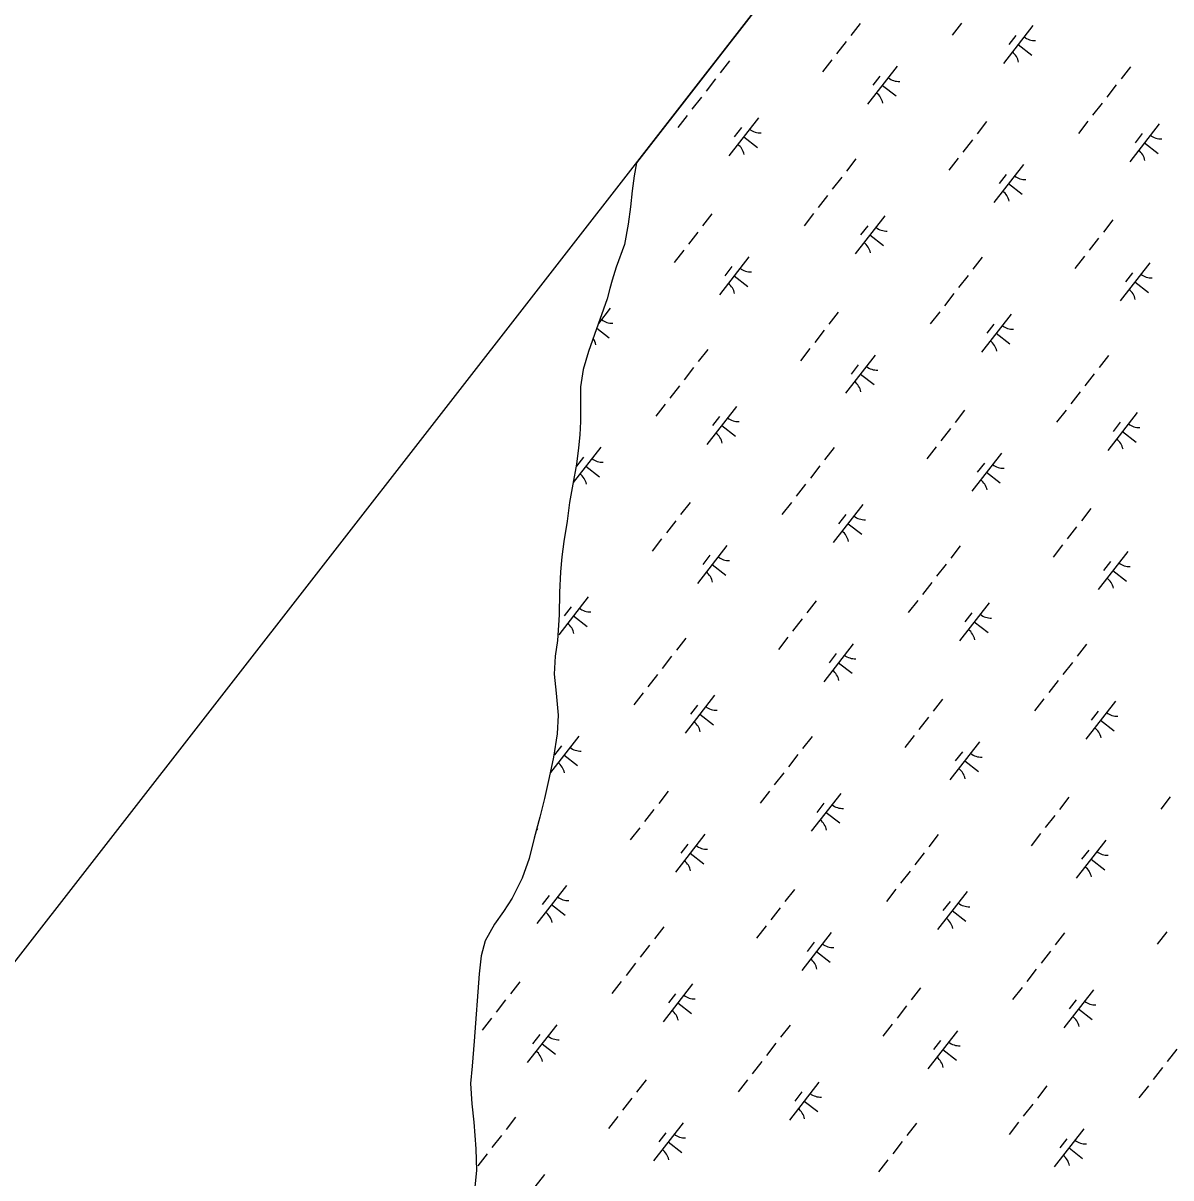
# Model space of a CAD drawing. Extents: x 3888273 to 3909528, y 158682 to 181032.
# Drawn here: x 3897894 to 3899087, y 173482 to 174683 of the extents above; entities that cross this region are included whole.
import ezdxf

# ---------------------------------------------------------------- set-up
doc = ezdxf.new("R2010")
doc.units = 0
doc.layers.add('V-GRID-FRAM', color=7, linetype='Continuous')
doc.layers.add('V-WETL-SWMP', color=7, linetype='Continuous')

msp = doc.modelspace()

# ---------------------------------------------------------------- linework, layer by layer
at = {"layer": 'V-GRID-FRAM'}
msp.add_lwpolyline([(3907415, 172254.2), (3898317.3, 160561.5), (3891517.3, 165521.6), (3900698.9, 177323.8), (3907415, 172254.2)], dxfattribs=at)
at = {"layer": 'V-WETL-SWMP'}
for p, q in [((3898887.6, 174995.5), (3898531.6, 174537.9)), ((3898764.2, 174683), (3898754.4, 174670.3)), ((3898869.7, 174683.2), (3898859.9, 174670.6)), ((3898943.8, 174680.7), (3898913.1, 174641.3)), ((3898749.5, 174664), (3898739.7, 174651.4)), ((3898926.1, 174670.5), (3898918.7, 174661)), ((3898928.5, 174661), (3898942.7, 174649.9)), ((3898628.5, 174644.1), (3898618.7, 174631.5)), ((3898734.8, 174645.1), (3898724.9, 174632.4)), ((3898802.6, 174638.3), (3898771.9, 174598.8)), ((3899045.2, 174637.9), (3899035.4, 174625.3)), ((3898784.8, 174628), (3898777.5, 174618.6)), ((3898613.8, 174625.2), (3898604, 174612.5)), ((3898787.3, 174618.5), (3898801.5, 174607.5)), ((3899030.5, 174618.9), (3899020.6, 174606.3)), ((3898599.1, 174606.2), (3898589.2, 174593.6)), ((3899015.7, 174600), (3899005.9, 174587.4)), ((3898584.3, 174587.3), (3898574.5, 174574.7)), ((3898658.5, 174584.8), (3898627.8, 174545.3)), ((3898895.5, 174580.8), (3898885.7, 174568.2)), ((3899001, 174581.1), (3898991.2, 174568.4)), ((3899075.1, 174578.6), (3899044.4, 174539.1)), ((3898640.7, 174574.6), (3898633.3, 174565.1)), ((3899057.4, 174568.3), (3899050, 174558.9)), ((3898643.1, 174565.1), (3898657.3, 174554)), ((3898880.8, 174561.9), (3898871, 174549.2)), ((3899059.8, 174558.9), (3899074, 174547.8)), ((3898759.8, 174542), (3898750, 174529.3)), ((3898866, 174542.9), (3898856.2, 174530.3)), ((3898531.6, 174537.9), (3898529.3, 174524.5)), ((3898933.9, 174536.1), (3898903.2, 174496.7)), ((3898529.3, 174524.5), (3898527.1, 174508.7)), ((3898745.1, 174523), (3898735.2, 174510.4)), ((3898916.1, 174525.9), (3898908.8, 174516.4)), ((3898527.1, 174508.7), (3898525.3, 174492.1)), ((3898918.5, 174516.4), (3898932.7, 174505.4)), ((3898730.3, 174504.1), (3898720.5, 174491.5)), ((3898525.3, 174492.1), (3898523.1, 174474.3)), ((3898610.1, 174484.9), (3898600.3, 174472.3)), ((3898715.6, 174485.1), (3898705.8, 174472.5)), ((3898789.7, 174482.7), (3898759, 174443.2)), ((3898523.1, 174474.3), (3898519, 174452.9)), ((3898772, 174472.4), (3898764.6, 174462.9)), ((3899026.8, 174478.7), (3899017, 174466)), ((3898595.4, 174466), (3898585.6, 174453.3)), ((3898774.4, 174462.9), (3898788.6, 174451.9)), ((3899012.1, 174459.7), (3899002.2, 174447.1)), ((3898519, 174452.9), (3898510.5, 174429.5)), ((3898580.7, 174447), (3898570.8, 174434.4)), ((3898648.5, 174440.2), (3898617.8, 174400.8)), ((3898891.1, 174439.8), (3898881.3, 174427.2)), ((3898997.3, 174440.8), (3898987.5, 174428.2)), ((3899065.2, 174434), (3899034.5, 174394.5)), ((3898510.5, 174429.5), (3898506.3, 174416)), ((3898630.7, 174430), (3898623.4, 174420.5)), ((3899047.4, 174423.7), (3899040, 174414.3)), ((3898506.3, 174416), (3898504, 174407.2)), ((3898633.1, 174420.5), (3898647.4, 174409.4)), ((3898876.4, 174420.9), (3898866.5, 174408.3)), ((3899049.8, 174414.3), (3899064, 174403.2)), ((3898504, 174407.2), (3898501, 174396.5)), ((3898861.6, 174401.9), (3898851.8, 174389.3)), ((3898501, 174396.5), (3898487.9, 174359.3)), ((3898504.4, 174386.7), (3898492, 174370.9)), ((3898741.4, 174382.8), (3898731.6, 174370.1)), ((3898846.9, 174383), (3898837.1, 174370.4)), ((3898921, 174380.5), (3898890.3, 174341.1)), ((3898490.3, 174366), (3898503.2, 174356)), ((3898726.7, 174363.8), (3898716.9, 174351.2)), ((3898903.3, 174370.3), (3898895.9, 174360.8)), ((3898487.9, 174359.3), (3898481.8, 174341.8)), ((3898905.7, 174360.8), (3898919.9, 174349.7)), ((3898481.8, 174341.8), (3898476.1, 174323.2)), ((3898605.7, 174343.9), (3898595.9, 174331.3)), ((3898711.9, 174344.9), (3898702.1, 174332.2)), ((3898779.8, 174338.1), (3898749.1, 174298.6)), ((3899022.4, 174337.7), (3899012.5, 174325)), ((3898762, 174327.8), (3898754.7, 174318.3)), ((3898476.1, 174323.2), (3898473.5, 174304.9)), ((3898591, 174325), (3898581.1, 174312.3)), ((3898764.4, 174318.3), (3898778.6, 174307.3)), ((3899007.6, 174318.7), (3898997.8, 174306.1)), ((3898473.5, 174304.9), (3898473.3, 174287.6)), ((3898576.2, 174306), (3898566.4, 174293.4)), ((3898992.9, 174299.8), (3898983.1, 174287.2)), ((3898473.3, 174287.6), (3898473.5, 174269)), ((3898561.5, 174287.1), (3898551.7, 174274.4)), ((3898635.6, 174284.6), (3898604.9, 174245.1)), ((3898872.7, 174280.6), (3898862.9, 174268)), ((3898978.2, 174280.8), (3898968.3, 174268.2)), ((3899052.3, 174278.4), (3899021.6, 174238.9)), ((3898473.5, 174269), (3898472.8, 174255.1)), ((3898617.9, 174274.3), (3898610.5, 174264.9)), ((3899034.5, 174268.1), (3899027.2, 174258.6)), ((3898472.8, 174255.1), (3898471.4, 174241.7)), ((3898620.3, 174264.9), (3898634.5, 174253.8)), ((3898858, 174261.7), (3898848.1, 174249)), ((3899036.9, 174258.6), (3899051.2, 174247.6)), ((3898494.4, 174242.2), (3898465.8, 174205.4)), ((3898471.4, 174241.7), (3898469.2, 174224.7)), ((3898737, 174241.8), (3898727.2, 174229.1)), ((3898843.2, 174242.7), (3898833.4, 174230.1)), ((3898476.6, 174231.9), (3898469.3, 174222.4)), ((3898911.1, 174235.9), (3898880.4, 174196.5)), ((3898469.2, 174224.7), (3898465.5, 174203.7)), ((3898479, 174222.4), (3898493.2, 174211.4)), ((3898722.2, 174222.8), (3898712.4, 174210.2)), ((3898893.3, 174225.7), (3898885.9, 174216.2)), ((3898895.7, 174216.2), (3898909.9, 174205.1)), ((3898465.5, 174203.7), (3898462.1, 174184.7)), ((3898707.5, 174203.9), (3898697.7, 174191.2)), ((3898462.1, 174184.7), (3898459.5, 174165.3)), ((3898587.3, 174184.7), (3898577.5, 174172.1)), ((3898692.8, 174184.9), (3898682.9, 174172.3)), ((3898766.9, 174182.5), (3898736.2, 174143)), ((3898749.2, 174172.2), (3898741.8, 174162.7)), ((3899004, 174178.5), (3898994.2, 174165.8)), ((3898459.5, 174165.3), (3898456.2, 174144.3)), ((3898572.6, 174165.7), (3898562.7, 174153.1)), ((3898751.6, 174162.7), (3898765.8, 174151.7)), ((3898989.2, 174159.5), (3898979.4, 174146.9)), ((3898557.8, 174146.8), (3898548, 174134.2)), ((3898456.2, 174144.3), (3898454, 174128.1)), ((3898625.7, 174140), (3898595, 174100.5)), ((3898868.3, 174139.6), (3898858.4, 174127)), ((3898974.5, 174140.6), (3898964.7, 174128)), ((3899042.3, 174133.8), (3899011.6, 174094.3)), ((3898454, 174128.1), (3898452.6, 174112.6)), ((3898607.9, 174129.8), (3898600.5, 174120.3)), ((3899024.6, 174123.5), (3899017.2, 174114.1)), ((3898452.6, 174112.6), (3898451.6, 174091.3)), ((3898610.3, 174120.3), (3898624.5, 174109.2)), ((3898853.5, 174120.7), (3898843.7, 174108)), ((3899027, 174114.1), (3899041.2, 174103)), ((3898838.8, 174101.7), (3898829, 174089.1)), ((3898481.5, 174086.5), (3898450.8, 174047.1)), ((3898451.6, 174091.3), (3898451.1, 174067.9)), ((3898463.8, 174076.3), (3898456.4, 174066.8)), ((3898718.6, 174082.5), (3898708.8, 174069.9)), ((3898824.1, 174082.8), (3898814.2, 174070.2)), ((3898898.2, 174080.3), (3898867.5, 174040.9)), ((3898451.1, 174067.9), (3898449.4, 174041.4)), ((3898466.2, 174066.8), (3898480.4, 174055.8)), ((3898703.9, 174063.6), (3898694, 174051)), ((3898880.4, 174070.1), (3898873.1, 174060.6)), ((3898882.8, 174060.6), (3898897.1, 174049.5)), ((3898449.4, 174041.4), (3898447.2, 174024.8)), ((3898582.9, 174043.7), (3898573.1, 174031.1)), ((3898689.1, 174044.7), (3898679.3, 174032)), ((3898757, 174037.9), (3898726.3, 173998.4)), ((3898999.5, 174037.5), (3898989.7, 174024.8)), ((3898447.2, 174024.8), (3898446.2, 174006.2)), ((3898739.2, 174027.6), (3898731.8, 174018.1)), ((3898568.1, 174024.8), (3898558.3, 174012.1)), ((3898741.6, 174018.1), (3898755.8, 174007.1)), ((3898984.8, 174018.5), (3898975, 174005.9)), ((3898446.2, 174006.2), (3898448, 173986.5)), ((3898553.4, 174005.8), (3898543.6, 173993.2)), ((3898970.1, 173999.6), (3898960.2, 173987)), ((3898448, 173986.5), (3898450.2, 173963.6)), ((3898538.7, 173986.9), (3898528.8, 173974.2)), ((3898612.8, 173984.4), (3898582.1, 173944.9)), ((3898849.9, 173980.4), (3898840, 173967.8)), ((3898955.3, 173980.6), (3898945.5, 173968)), ((3899029.5, 173978.2), (3898998.8, 173938.7)), ((3898595.1, 173974.1), (3898587.7, 173964.7)), ((3899011.7, 173967.9), (3899004.4, 173958.4)), ((3898450.2, 173963.6), (3898449.2, 173944.2)), ((3898597.5, 173964.7), (3898611.7, 173953.6)), ((3898835.1, 173961.5), (3898825.3, 173948.8)), ((3899014.1, 173958.4), (3899028.3, 173947.4)), ((3898471.6, 173941.9), (3898442.2, 173904.1)), ((3898449.2, 173944.2), (3898445.5, 173920)), ((3898714.2, 173941.5), (3898704.3, 173928.9)), ((3898820.4, 173942.5), (3898810.6, 173929.9)), ((3898453.8, 173931.7), (3898446.4, 173922.2)), ((3898888.2, 173935.7), (3898857.5, 173896.3)), ((3898445.5, 173920), (3898441, 173898.7)), ((3898456.2, 173922.2), (3898470.4, 173911.2)), ((3898699.4, 173922.6), (3898689.6, 173910)), ((3898870.5, 173925.5), (3898863.1, 173916)), ((3898872.9, 173916), (3898887.1, 173904.9)), ((3898441, 173898.7), (3898436.1, 173876.9)), ((3898684.7, 173903.7), (3898674.9, 173891)), ((3898564.5, 173884.5), (3898554.7, 173871.9)), ((3898669.9, 173884.7), (3898660.1, 173872.1)), ((3898744.1, 173882.2), (3898713.4, 173842.8)), ((3898436.1, 173876.9), (3898431.2, 173857.4)), ((3898726.3, 173872), (3898719, 173862.5)), ((3898981.2, 173878.3), (3898971.3, 173865.6)), ((3899086.6, 173878.5), (3899076.8, 173865.9)), ((3898431.2, 173857.4), (3898425.1, 173835.6)), ((3898549.7, 173865.5), (3898539.9, 173852.9)), ((3898728.7, 173862.5), (3898742.9, 173851.5)), ((3898966.4, 173859.3), (3898956.6, 173846.7)), ((3898428.8, 173845.6), (3898427.3, 173843.8)), ((3898535, 173846.6), (3898525.2, 173834)), ((3898425.1, 173835.6), (3898420.1, 173814.6)), ((3898602.8, 173839.8), (3898572.1, 173800.3)), ((3898845.4, 173839.4), (3898835.6, 173826.8)), ((3898951.7, 173840.4), (3898941.9, 173827.7)), ((3899019.5, 173833.6), (3898988.8, 173794.1)), ((3898585.1, 173829.5), (3898577.7, 173820.1)), ((3899001.8, 173823.3), (3898994.4, 173813.8)), ((3898420.1, 173814.6), (3898412.8, 173794)), ((3898587.5, 173820.1), (3898601.7, 173809)), ((3898830.7, 173820.5), (3898820.9, 173807.8)), ((3899004.2, 173813.8), (3899018.4, 173802.8)), ((3898816, 173801.5), (3898806.1, 173788.9)), ((3898412.8, 173794), (3898402.4, 173773.3)), ((3898458.7, 173786.3), (3898428, 173746.9)), ((3898402.4, 173773.3), (3898393.4, 173759.4)), ((3898440.9, 173776.1), (3898433.6, 173766.6)), ((3898695.8, 173782.3), (3898685.9, 173769.7)), ((3898801.2, 173782.6), (3898791.4, 173769.9)), ((3898875.4, 173780.1), (3898844.7, 173740.6)), ((3898443.4, 173766.6), (3898457.6, 173755.5)), ((3898681, 173763.4), (3898671.2, 173750.8)), ((3898857.6, 173769.8), (3898850.2, 173760.4)), ((3898393.4, 173759.4), (3898384.1, 173746.3)), ((3898860, 173760.4), (3898874.2, 173749.3)), ((3898384.1, 173746.3), (3898374.4, 173728.8)), ((3898560.1, 173743.5), (3898550.2, 173730.9)), ((3898666.3, 173744.5), (3898656.5, 173731.8)), ((3898734.1, 173737.7), (3898703.4, 173698.2)), ((3898976.7, 173737.3), (3898966.9, 173724.6)), ((3899083, 173738.2), (3899073.1, 173725.6)), ((3898374.4, 173728.8), (3898370.2, 173713.3)), ((3898716.4, 173727.4), (3898709, 173717.9)), ((3898370.2, 173713.3), (3898368, 173694.7)), ((3898545.3, 173724.5), (3898535.5, 173711.9)), ((3898718.8, 173717.9), (3898733, 173706.9)), ((3898962, 173718.3), (3898952.2, 173705.7)), ((3898530.6, 173705.6), (3898520.8, 173693)), ((3898368, 173694.7), (3898362.7, 173624.6)), ((3898947.2, 173699.4), (3898937.4, 173686.7)), ((3898410.4, 173686.4), (3898400.6, 173673.8)), ((3898515.8, 173686.7), (3898506, 173674)), ((3898590, 173684.2), (3898559.3, 173644.7)), ((3898827, 173680.2), (3898817.2, 173667.6)), ((3898932.5, 173680.4), (3898922.7, 173667.8)), ((3899006.7, 173678), (3898975.9, 173638.5)), ((3898395.6, 173667.5), (3898385.8, 173654.8)), ((3898572.2, 173673.9), (3898564.9, 173664.5)), ((3898988.9, 173667.7), (3898981.5, 173658.2)), ((3898574.6, 173664.5), (3898588.8, 173653.4)), ((3898812.3, 173661.2), (3898802.5, 173648.6)), ((3898991.3, 173658.2), (3899005.5, 173647.2)), ((3898380.9, 173648.5), (3898371.1, 173635.9)), ((3898448.7, 173641.7), (3898418, 173602.3)), ((3898691.3, 173641.3), (3898681.5, 173628.7)), ((3898797.6, 173642.3), (3898787.7, 173629.7)), ((3898431, 173631.5), (3898423.6, 173622)), ((3898865.4, 173635.5), (3898834.7, 173596)), ((3898362.7, 173624.6), (3898360.8, 173598.5)), ((3898433.4, 173622), (3898447.6, 173611)), ((3898676.6, 173622.4), (3898666.8, 173609.8)), ((3898847.7, 173625.3), (3898840.3, 173615.8)), ((3898850.1, 173615.8), (3898864.3, 173604.7)), ((3899093.3, 173616.2), (3899083.4, 173603.5)), ((3898360.8, 173598.5), (3898359.2, 173580.5)), ((3898661.9, 173603.5), (3898652, 173590.8)), ((3899078.5, 173597.2), (3899068.7, 173584.6)), ((3898541.7, 173584.3), (3898531.8, 173571.6)), ((3898647.1, 173584.5), (3898637.3, 173571.9)), ((3898721.3, 173582), (3898690.6, 173542.6)), ((3898359.2, 173580.5), (3898360.6, 173559.5)), ((3898703.5, 173571.8), (3898696.1, 173562.3)), ((3898958.3, 173578), (3898948.5, 173565.4)), ((3899063.8, 173578.3), (3899054, 173565.7)), ((3898360.6, 173559.5), (3898362.4, 173540.2)), ((3898526.9, 173565.3), (3898517.1, 173552.7)), ((3898705.9, 173562.3), (3898720.1, 173551.3)), ((3898943.6, 173559.1), (3898933.8, 173546.5)), ((3898405.9, 173545.4), (3898396.1, 173532.8)), ((3898512.2, 173546.4), (3898502.4, 173533.8)), ((3898362.4, 173540.2), (3898364.6, 173512.5)), ((3898580, 173539.6), (3898549.3, 173500.1)), ((3898822.6, 173539.2), (3898812.8, 173526.6)), ((3898928.8, 173540.2), (3898919, 173527.5)), ((3898996.7, 173533.4), (3898966, 173493.9)), ((3898391.2, 173526.5), (3898381.4, 173513.9)), ((3898562.3, 173529.3), (3898554.9, 173519.9)), ((3898978.9, 173523.1), (3898971.6, 173513.6)), ((3898364.6, 173512.5), (3898365.3, 173490)), ((3898564.7, 173519.9), (3898578.9, 173508.8)), ((3898807.9, 173520.3), (3898798.1, 173507.6)), ((3898981.3, 173513.6), (3898995.5, 173502.6)), ((3898376.5, 173507.5), (3898366.6, 173494.9)), ((3898793.1, 173501.3), (3898783.3, 173488.7)), ((3898365.3, 173490), (3898363.1, 173469.8)), ((3898435.9, 173486.1), (3898405.2, 173446.7))]:
    msp.add_line(p, q, dxfattribs=at)
for centre, start, end in [((3898945.6, 174682.7), 231.343, 272.8866), ((3898911.7, 174639.1), 11.343, 52.8866), ((3898804.4, 174640.2), 231.343, 272.8866), ((3898770.5, 174596.6), 11.343, 52.8866), ((3898660.3, 174586.7), 231.343, 272.8866), ((3899076.9, 174580.5), 231.343, 272.8866), ((3898626.3, 174543.1), 11.343, 52.8866), ((3899043, 174536.9), 11.343, 52.8866), ((3898935.7, 174538.1), 231.343, 272.8866), ((3898901.8, 174494.5), 11.343, 52.8866), ((3898791.5, 174484.6), 231.343, 272.8866), ((3898757.6, 174441), 11.343, 52.8866), ((3898650.3, 174442.1), 231.343, 272.8866), ((3899067, 174435.9), 231.343, 272.8866), ((3898616.4, 174398.5), 11.343, 52.8866), ((3899033, 174392.3), 11.343, 52.8866), ((3898506.2, 174388.7), 231.343, 272.8866), ((3898922.8, 174382.4), 231.343, 272.8866), ((3898472.2, 174345.1), 11.343, 35.5582), ((3898888.9, 174338.8), 11.343, 52.8866), ((3898781.6, 174340), 231.343, 272.8866), ((3898747.7, 174296.4), 11.343, 52.8866), ((3898637.4, 174286.5), 231.343, 272.8866), ((3899054.1, 174280.3), 231.343, 272.8866), ((3898603.5, 174242.9), 11.343, 52.8866), ((3899020.2, 174236.7), 11.343, 52.8866), ((3898496.2, 174244.1), 231.343, 272.8866), ((3898912.9, 174237.9), 231.343, 272.8866), ((3898462.3, 174200.5), 11.343, 52.8866), ((3898878.9, 174194.3), 11.343, 52.8866), ((3898768.7, 174184.4), 231.343, 272.8866), ((3898734.8, 174140.8), 11.343, 52.8866), ((3898627.5, 174141.9), 231.343, 272.8866), ((3899044.1, 174135.7), 231.343, 272.8866), ((3898593.5, 174098.3), 11.343, 52.8866), ((3899010.2, 174092.1), 11.343, 52.8866), ((3898483.3, 174088.5), 231.343, 272.8866), ((3898900, 174082.2), 231.343, 272.8866), ((3898449.4, 174044.9), 11.343, 52.8866), ((3898866.1, 174038.6), 11.343, 52.8866), ((3898758.8, 174039.8), 231.343, 272.8866), ((3898724.8, 173996.2), 11.343, 52.8866), ((3898614.6, 173986.3), 231.343, 272.8866), ((3899031.3, 173980.1), 231.343, 272.8866), ((3898580.7, 173942.7), 11.343, 52.8866), ((3898997.4, 173936.5), 11.343, 52.8866), ((3898473.4, 173943.9), 231.343, 272.8866), ((3898890, 173937.6), 231.343, 272.8866), ((3898439.4, 173900.3), 11.343, 52.8866), ((3898856.1, 173894), 11.343, 52.8866), ((3898745.9, 173884.2), 231.343, 272.8866), ((3898712, 173840.6), 11.343, 52.8866), ((3898604.6, 173841.7), 231.343, 272.8866), ((3899021.3, 173835.5), 231.343, 272.8866), ((3898570.7, 173798.1), 11.343, 52.8866), ((3898987.4, 173791.9), 11.343, 52.8866), ((3898460.5, 173788.3), 231.343, 272.8866), ((3898877.2, 173782), 231.343, 272.8866), ((3898426.6, 173744.7), 11.343, 52.8866), ((3898843.2, 173738.4), 11.343, 52.8866), ((3898735.9, 173739.6), 231.343, 272.8866), ((3898702, 173696), 11.343, 52.8866), ((3898591.8, 173686.1), 231.343, 272.8866), ((3899008.4, 173679.9), 231.343, 272.8866), ((3898557.9, 173642.5), 11.343, 52.8866), ((3898974.5, 173636.3), 11.343, 52.8866), ((3898450.5, 173643.7), 231.343, 272.8866), ((3898867.2, 173637.4), 231.343, 272.8866), ((3898416.6, 173600.1), 11.343, 52.8866), ((3898833.3, 173593.8), 11.343, 52.8866), ((3898723.1, 173584), 231.343, 272.8866), ((3898689.1, 173540.4), 11.343, 52.8866), ((3898581.8, 173541.5), 231.343, 272.8866), ((3898998.5, 173535.3), 231.343, 272.8866), ((3898547.9, 173497.9), 11.343, 52.8866), ((3898964.6, 173491.7), 11.343, 52.8866)]:
    msp.add_arc(centre, 17.6, start, end, dxfattribs=at)

doc.saveas('drawing.dxf')
